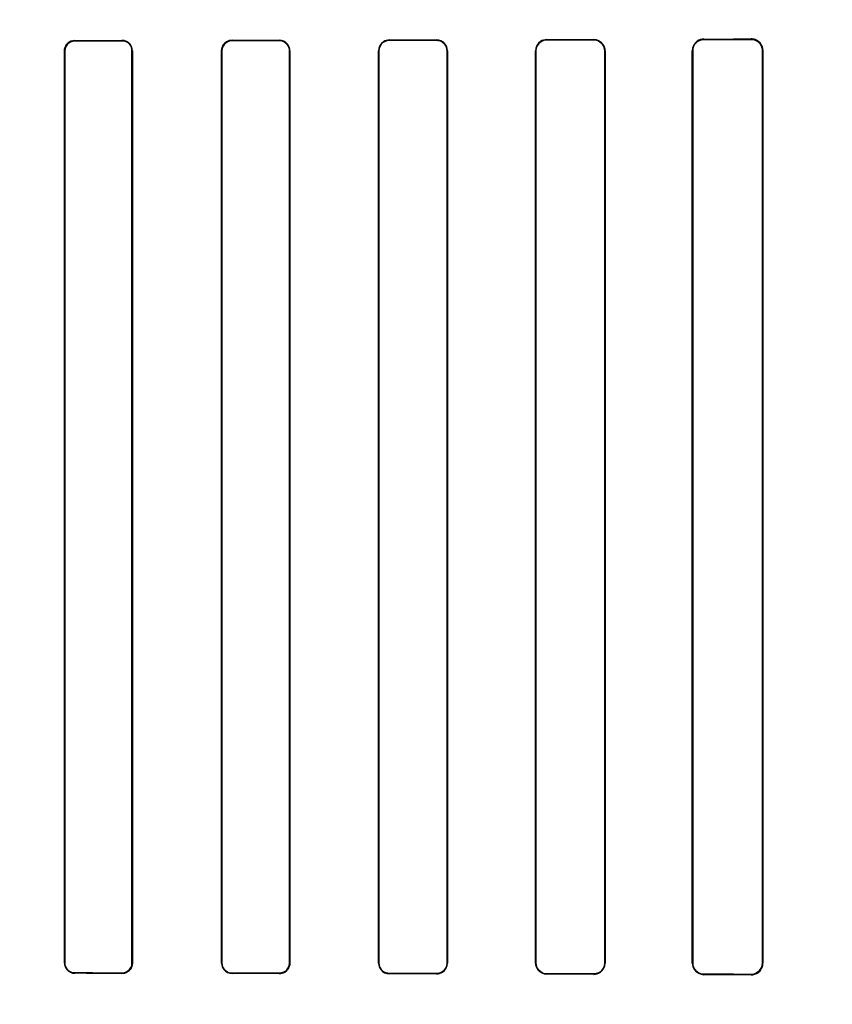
# Model space of a CAD drawing. Header units: millimetres. Extents: x 0 to 297, y 0 to 210.
# Tile 352 of 455: x 240.334 to 240.541, y 158.893 to 159.143. Entities that reach past the tile are written whole.
import ezdxf

# ---------------------------------------------------------------- set-up
doc = ezdxf.new("R2010")
doc.units = ezdxf.units.MM
doc.header["$LTSCALE"] = 16.335
doc.layers.get('0').update_dxf_attribs({"linetype": 'CONTINUOUS'})
for name, color, linetype in [('AXES_REF', 7, 'CONTINUOUS'), ('INTFCLR_1', 7, 'CONTINUOUS'), ('INTFCLR_72935', 7, 'CONTINUOUS')]:
    doc.layers.add(name, color=color, linetype=linetype)

msp = doc.modelspace()

# ---------------------------------------------------------------- linework, layer by layer
at = {"color": 7, "linetype": 'Continuous'}
for radius in [7.756662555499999, 7.756, 7.706331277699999]:
    msp.add_circle((241.4302422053, 154.539298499), radius, dxfattribs=at)
msp.add_arc((241.4302422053, 154.539298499), 7.68, 278.2771290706, 261.7228709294, dxfattribs=at)
at = {"layer": 'AXES_REF', "color": 9, "linetype": 'Continuous'}
msp.add_circle((241.4302422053, 154.539298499), 4.7428614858, dxfattribs=at)
msp.add_arc((241.4302422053, 154.539298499), 7.075609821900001, 94.4118118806, 85.5881881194, dxfattribs=at)
at = {"layer": 'INTFCLR_1', "color": 9, "linetype": 'Continuous'}
for p, q in [((240.3480185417, 159.1378196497), (240.3480185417, 159.137907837)), ((240.3600185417, 159.1379227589), (240.3600185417, 159.1378336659)), ((240.3880185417, 159.137871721), (240.3880185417, 159.1379633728)), ((240.4000185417, 159.1379834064), (240.4000185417, 159.1378904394)), ((240.4280185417, 159.1379401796), (240.4280185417, 159.1380368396)), ((240.4400185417, 159.138062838), (240.4400185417, 159.137964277)), ((240.4680185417, 159.1380276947), (240.4680185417, 159.1381316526)), ((240.4800185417, 159.1381650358), (240.4800185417, 159.1380582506)), ((240.5080185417, 159.1381386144), (240.5080185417, 159.1382536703)), ((240.5200185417, 159.1382970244), (240.5200185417, 159.1381774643)), ((240.3454009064, 159.1352871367), (240.3454888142, 159.1352871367)), ((240.3625682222, 159.1352871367), (240.3626576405, 159.1352871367)), ((240.3853465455, 159.1352871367), (240.3854377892, 159.1352871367)), ((240.4026261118, 159.1352871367), (240.4027195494, 159.1352871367)), ((240.425274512, 159.1352871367), (240.4253705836, 159.1352871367)), ((240.4427013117, 159.1352871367), (240.4428005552, 159.1352871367)), ((240.4651815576, 159.1352871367), (240.4652846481, 159.1352871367)), ((240.4827970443, 159.1352871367), (240.4829048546, 159.1352871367)), ((240.5050621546, 159.1352871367), (240.505175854, 159.1352871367)), ((240.5229187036, 159.1352871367), (240.5230399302, 159.1352871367)), ((240.3454888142, 158.9032871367), (240.3454009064, 158.9032871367)), ((240.3626576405, 158.9032871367), (240.3625682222, 158.9032871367)), ((240.3854377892, 158.9032871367), (240.3853465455, 158.9032871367)), ((240.4027195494, 158.9032871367), (240.4026261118, 158.9032871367)), ((240.4253705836, 158.9032871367), (240.425274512, 158.9032871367)), ((240.4428005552, 158.9032871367), (240.4427013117, 158.9032871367)), ((240.4652846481, 158.9032871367), (240.4651815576, 158.9032871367)), ((240.4829048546, 158.9032871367), (240.4827970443, 158.9032871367)), ((240.505175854, 158.9032871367), (240.5050621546, 158.9032871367)), ((240.5230399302, 158.9032871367), (240.5229187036, 158.9032871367)), ((240.3480185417, 158.9006664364), (240.3480185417, 158.9007546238)), ((240.3600185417, 158.9007406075), (240.3600185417, 158.9006515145)), ((240.3880185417, 158.9006109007), (240.3880185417, 158.9007025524)), ((240.4000185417, 158.900683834), (240.4000185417, 158.900590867)), ((240.4280185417, 158.9005374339), (240.4280185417, 158.9006340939)), ((240.4400185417, 158.9006099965), (240.4400185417, 158.9005114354)), ((240.4680185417, 158.9004426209), (240.4680185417, 158.9005465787)), ((240.4800185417, 158.9005160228), (240.4800185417, 158.9004092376)), ((240.5080185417, 158.9003206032), (240.5080185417, 158.900435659)), ((240.5200185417, 158.9003968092), (240.5200185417, 158.900277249))]:
    msp.add_line(p, q, dxfattribs=at)
at = {"layer": 'INTFCLR_1', "color": 6, "linetype": 'Continuous'}
for p, q in [((240.3454009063, 159.135287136), (240.3454009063, 158.9032871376)), ((240.345488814, 159.1352871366), (240.345488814, 158.9032871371)), ((240.3625682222, 158.9032871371), (240.3625682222, 159.1352871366)), ((240.3626576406, 158.9032871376), (240.3626576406, 159.135287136)), ((240.3853465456, 159.135287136), (240.3853465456, 158.9032871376)), ((240.385437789, 159.1352871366), (240.385437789, 158.9032871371)), ((240.4026261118, 158.9032871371), (240.4026261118, 159.1352871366)), ((240.4027195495, 158.9032871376), (240.4027195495, 159.135287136)), ((240.4252745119, 159.135287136), (240.4252745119, 158.9032871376)), ((240.4253705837, 159.1352871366), (240.4253705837, 158.9032871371)), ((240.4427013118, 158.9032871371), (240.4427013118, 159.1352871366)), ((240.4428005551, 158.9032871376), (240.4428005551, 159.135287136)), ((240.4651815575, 159.135287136), (240.4651815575, 158.9032871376)), ((240.4652846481, 159.1352871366), (240.4652846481, 158.9032871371)), ((240.4827970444, 158.9032871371), (240.4827970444, 159.1352871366)), ((240.4829048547, 158.9032871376), (240.4829048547, 159.135287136)), ((240.5050621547, 159.135287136), (240.5050621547, 158.9032871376)), ((240.505175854, 159.1352871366), (240.505175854, 158.9032871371)), ((240.5229187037, 158.9032871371), (240.5229187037, 159.1352871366)), ((240.5230399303, 158.9032871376), (240.5230399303, 159.135287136))]:
    msp.add_line(p, q, dxfattribs=at)
for centre, radius, start, end in [((240.3480219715, 159.1352868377), 0.0026210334, 90.074979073, 179.9934800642), ((240.508027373, 159.1352871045), 0.0028515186, 90.1774486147, 179.9993540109), ((240.5200299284, 159.1352870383), 0.0030100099, 0.0018583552, 90.21674832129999)]:
    msp.add_arc(centre, radius, start, end, dxfattribs=at)
for centre, major_axis, ratio, start_param, end_param in [((240.2140185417, 159.1392871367), (0.4172416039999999, 0), 0.0034906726, -1.2438455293, -1.2133136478), ((240.2140185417, 159.1392871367), (0.441241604, 0), 0.0034906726, -1.2622347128, -1.2335556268), ((240.2140185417, 159.1392871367), (0.4172416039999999, 0), 0.0034906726, -1.140627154, -1.1087454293), ((240.2140185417, 159.1392871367), (0.441241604, 0), 0.0034906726, -1.165444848, -1.1356558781), ((240.2140185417, 159.1392871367), (0.4172416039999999, 0), 0.0034906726, -1.0322457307, -0.9983944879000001), ((240.2140185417, 159.1392871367), (0.441241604, 0), 0.0034906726, -1.0644388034, -1.0330623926), ((240.2140185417, 159.1392871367), (0.4172416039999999, 0), 0.0034906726, -0.9162996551, -0.8795209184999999), ((240.2140185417, 159.1392871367), (0.441241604, 0), 0.0034906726, -0.9573995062, -0.9237350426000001), ((240.2140185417, 159.1392871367), (0.4172416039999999, 0), 0.0034906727, -0.7888979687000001, -0.7475038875), ((240.2140185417, 159.1392871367), (0.441241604, 0), 0.0034906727, -0.8415583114, -0.8044638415), ((240.2140185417, 158.8992871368), (0.441241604, 0), 0.0034906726, 1.2335556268, 1.2622347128), ((240.2140185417, 158.8992871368), (0.4172416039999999, 0), 0.0034906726, 1.2133136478, 1.2438455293), ((240.2140185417, 158.8992871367), (0.441241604, 0), 0.0034906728, 1.1356558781, 1.165444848), ((240.2140185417, 158.8992871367), (0.4172416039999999, 0), 0.0034906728, 1.1087454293, 1.140627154), ((240.2140185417, 158.8992871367), (0.441241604, 0), 0.0034906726, 1.0330623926, 1.0644388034), ((240.2140185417, 158.8992871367), (0.4172416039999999, 0), 0.0034906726, 0.9983944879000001, 1.0322457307), ((240.2140185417, 158.8992871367), (0.441241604, 0), 0.0034906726, 0.9237350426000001, 0.9573995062), ((240.2140185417, 158.8992871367), (0.4172416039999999, 0), 0.0034906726, 0.8795209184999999, 0.9162996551), ((240.2140185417, 158.8992871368), (0.441241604, 0), 0.0034906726, 0.8044638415, 0.8415583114), ((240.2140185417, 158.8992871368), (0.4172416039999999, 0), 0.0034906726, 0.7475038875, 0.7888979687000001)]:
    msp.add_ellipse(centre, major_axis=major_axis, ratio=ratio, start_param=start_param, end_param=end_param, dxfattribs=at)
for points, knots in [([(240.3480185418, 159.1378196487), (240.3475190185, 159.137819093), (240.3462036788, 159.1374376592), (240.345488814, 159.1360734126), (240.345488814, 159.1352871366)], [0, 0, 0, 0, 0.3884926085, 1, 1, 1, 1]), ([(240.3626576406, 159.135287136), (240.3626576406, 159.1358741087), (240.3621911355, 159.1372597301), (240.3607755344, 159.1379237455), (240.3600185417, 159.1379227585)], [0, 0, 0, 0, 0.4367466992, 1, 1, 1, 1]), ([(240.3625682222, 159.1352871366), (240.3625682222, 159.135855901), (240.3621157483, 159.137194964), (240.3607483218, 159.1378345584), (240.3600185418, 159.1378336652)], [0, 0, 0, 0, 0.4380012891, 1, 1, 1, 1]), ([(240.3880185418, 159.1379633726), (240.3875387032, 159.1379626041), (240.3861601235, 159.1376067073), (240.3853465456, 159.1361616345), (240.3853465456, 159.135287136)], [0, 0, 0, 0, 0.3542980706, 1, 1, 1, 1]), ([(240.3880185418, 159.1378717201), (240.3875014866, 159.1378709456), (240.3861579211, 159.137473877), (240.385437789, 159.136082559), (240.385437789, 159.1352871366)], [0, 0, 0, 0, 0.3939538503, 1, 1, 1, 1]), ([(240.4027195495, 159.135287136), (240.4027195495, 159.1358773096), (240.4022532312, 159.1372929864), (240.4008031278, 159.1379847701), (240.4000185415, 159.1379834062)], [0, 0, 0, 0, 0.4292917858, 1, 1, 1, 1]), ([(240.4026261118, 159.1352871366), (240.4026261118, 159.1358598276), (240.4021728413, 159.1372272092), (240.4007732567, 159.1378916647), (240.4000185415, 159.13789044)], [0, 0, 0, 0, 0.4314357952, 1, 1, 1, 1]), ([(240.4280185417, 159.138036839), (240.4275145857, 159.138035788), (240.4260961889, 159.1376589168), (240.4252745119, 159.1361753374), (240.4252745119, 159.135287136)], [0, 0, 0, 0, 0.361996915, 1, 1, 1, 1]), ([(240.4280185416, 159.1379401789), (240.4274772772, 159.1379391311), (240.4260963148, 159.1375203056), (240.4253705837, 159.1360935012), (240.4253705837, 159.1352871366)], [0, 0, 0, 0, 0.4016424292, 1, 1, 1, 1]), ([(240.4428005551, 159.135287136), (240.4428005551, 159.1358805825), (240.4423353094, 159.1373353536), (240.4408400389, 159.1380646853), (240.4400185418, 159.1380628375)], [0, 0, 0, 0, 0.4194129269, 1, 1, 1, 1]), ([(240.4427013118, 159.1352871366), (240.4427013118, 159.1358641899), (240.4422476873, 159.1372681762), (240.4408063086, 159.1379659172), (240.4400185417, 159.1379642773)], [0, 0, 0, 0, 0.4228048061, 1, 1, 1, 1]), ([(240.4680185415, 159.1381316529), (240.4674799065, 159.1381302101), (240.4660093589, 159.1377226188), (240.4651815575, 159.1361896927), (240.4651815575, 159.135287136)], [0, 0, 0, 0, 0.3737436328, 1, 1, 1, 1]), ([(240.4680185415, 159.1380276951), (240.4675060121, 159.1380264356), (240.4660904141, 159.137640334), (240.4652846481, 159.1361627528), (240.4652846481, 159.1352871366)], [0, 0, 0, 0, 0.3692194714, 1, 1, 1, 1]), ([(240.4829048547, 159.135287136), (240.4829048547, 159.1358814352), (240.4824442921, 159.1373857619), (240.480890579, 159.1381675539), (240.4800185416, 159.138165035)], [0, 0, 0, 0, 0.4052942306, 1, 1, 1, 1]), ([(240.4827970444, 159.1352871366), (240.4827970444, 159.1358684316), (240.4823441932, 159.1373186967), (240.4808495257, 159.1380604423), (240.4800185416, 159.1380582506)], [0, 0, 0, 0, 0.4115998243, 1, 1, 1, 1]), ([(240.5080185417, 159.1382536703), (240.5074247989, 159.1382516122), (240.5058854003, 159.1377927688), (240.5050621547, 159.136198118), (240.5050621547, 159.135287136)], [0, 0, 0, 0, 0.3945870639, 1, 1, 1, 1]), ([(240.5229187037, 159.1352871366), (240.5229187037, 159.1358650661), (240.5224772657, 159.1373730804), (240.5209126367, 159.1381804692), (240.5200185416, 159.138177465)], [0, 0, 0, 0, 0.392607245, 1, 1, 1, 1]), ([(240.3454009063, 158.9032871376), (240.3454009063, 158.9027008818), (240.3458670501, 158.9013246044), (240.3472702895, 158.9006673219), (240.3480185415, 158.9006664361)], [0, 0, 0, 0, 0.4393047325, 1, 1, 1, 1]), ([(240.345488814, 158.9032871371), (240.345488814, 158.9027120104), (240.3459483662, 158.9013800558), (240.3473036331, 158.9007554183), (240.3480185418, 158.9007546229)], [0, 0, 0, 0, 0.4458222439, 1, 1, 1, 1]), ([(240.3600185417, 158.9006515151), (240.3604866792, 158.9006509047), (240.3618466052, 158.9009935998), (240.3626576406, 158.9024197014), (240.3626576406, 158.9032871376)], [0, 0, 0, 0, 0.3505143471, 1, 1, 1, 1]), ([(240.3600185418, 158.9007406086), (240.3605239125, 158.90073999), (240.3618499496, 158.9011239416), (240.3625682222, 158.9024976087), (240.3625682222, 158.9032871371)], [0, 0, 0, 0, 0.3902782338, 1, 1, 1, 1]), ([(240.3853465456, 158.9032871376), (240.3853465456, 158.9026975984), (240.3858126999, 158.9012944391), (240.3872460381, 158.9006121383), (240.3880185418, 158.900610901)], [0, 0, 0, 0, 0.4328342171, 1, 1, 1, 1]), ([(240.385437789, 158.9032871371), (240.385437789, 158.9027154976), (240.3858904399, 158.9013598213), (240.3872745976, 158.9007036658), (240.3880185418, 158.9007025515)], [0, 0, 0, 0, 0.434513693, 1, 1, 1, 1]), ([(240.4000185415, 158.9005908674), (240.4005065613, 158.9005900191), (240.4019004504, 158.9009488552), (240.4027195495, 158.902407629), (240.4027195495, 158.9032871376)], [0, 0, 0, 0, 0.3568629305, 1, 1, 1, 1]), ([(240.4000185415, 158.9006838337), (240.4005437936, 158.9006829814), (240.4019018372, 158.9010837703), (240.4026261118, 158.9024876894), (240.4026261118, 158.9032871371)], [0, 0, 0, 0, 0.3965068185, 1, 1, 1, 1]), ([(240.4252745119, 158.9032871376), (240.4252745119, 158.9026939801), (240.4257400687, 158.9012554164), (240.4272132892, 158.900539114), (240.4280185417, 158.9005374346)], [0, 0, 0, 0, 0.4241651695, 1, 1, 1, 1]), ([(240.4253705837, 158.9032871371), (240.4253705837, 158.9027110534), (240.4258237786, 158.9013221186), (240.4272450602, 158.9006355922), (240.4280185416, 158.9006340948)], [0, 0, 0, 0, 0.4268657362, 1, 1, 1, 1]), ([(240.4400185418, 158.9005114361), (240.440534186, 158.9005102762), (240.4419729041, 158.9008919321), (240.4428005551, 158.902393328), (240.4428005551, 158.9032871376)], [0, 0, 0, 0, 0.3658474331, 1, 1, 1, 1]), ([(240.4400185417, 158.9006099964), (240.440511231, 158.9006089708), (240.4418975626, 158.9009727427), (240.4427013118, 158.9024209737), (240.4427013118, 158.9032871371)], [0, 0, 0, 0, 0.3625779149, 1, 1, 1, 1]), ([(240.4651815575, 158.9032871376), (240.4651815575, 158.9026904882), (240.4656453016, 158.9012065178), (240.4671700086, 158.9004448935), (240.4680185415, 158.9004426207)], [0, 0, 0, 0, 0.4128532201, 1, 1, 1, 1]), ([(240.4652846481, 158.9032871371), (240.4652846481, 158.9027062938), (240.4657377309, 158.9012750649), (240.4672064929, 158.9005485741), (240.4680185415, 158.9005465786)], [0, 0, 0, 0, 0.417004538, 1, 1, 1, 1]), ([(240.4800185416, 158.9004092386), (240.4805738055, 158.9004076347), (240.4820711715, 158.9008229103), (240.4829048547, 158.9023787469), (240.4829048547, 158.9032871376)], [0, 0, 0, 0, 0.3793690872, 1, 1, 1, 1]), ([(240.4800185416, 158.9005160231), (240.4805450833, 158.9005146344), (240.48198467, 158.9009067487), (240.4827970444, 158.9024052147), (240.4827970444, 158.9032871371)], [0, 0, 0, 0, 0.3738418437, 1, 1, 1, 1]), ([(240.5050621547, 158.9032871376), (240.5050621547, 158.9026951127), (240.5055127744, 158.9011538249), (240.5071057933, 158.9003237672), (240.5080185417, 158.9003206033)], [0, 0, 0, 0, 0.3934298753, 1, 1, 1, 1]), ([(240.505175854, 158.9032871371), (240.505175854, 158.9027047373), (240.505624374, 158.9012209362), (240.5071535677, 158.9004383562), (240.5080185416, 158.9004356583)], [0, 0, 0, 0, 0.4023826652, 1, 1, 1, 1]), ([(240.5200185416, 158.9002772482), (240.5206345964, 158.9002749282), (240.5222096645, 158.9007444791), (240.5230399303, 158.9023690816), (240.5230399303, 158.9032871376)], [0, 0, 0, 0, 0.4015729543, 1, 1, 1, 1]), ([(240.5200185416, 158.9003968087), (240.5205982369, 158.9003948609), (240.5221074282, 158.9008342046), (240.5229187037, 158.9023948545), (240.5229187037, 158.9032871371)], [0, 0, 0, 0, 0.3938220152, 1, 1, 1, 1])]:
    msp.add_open_spline(points, degree=3, knots=knots, dxfattribs=at)
at = {"layer": 'INTFCLR_72935', "color": 9, "linetype": 'Continuous'}
for p, q in [((240.3480185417, 159.137907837), (240.3480185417, 159.1378196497)), ((240.3600185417, 159.1378336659), (240.3600185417, 159.1379227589)), ((240.3880185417, 159.1379633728), (240.3880185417, 159.137871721)), ((240.4000185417, 159.1378904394), (240.4000185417, 159.1379834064)), ((240.4280185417, 159.1380368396), (240.4280185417, 159.1379401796)), ((240.4400185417, 159.137964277), (240.4400185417, 159.138062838)), ((240.4680185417, 159.1381316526), (240.4680185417, 159.1380276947)), ((240.4800185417, 159.1380582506), (240.4800185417, 159.1381650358)), ((240.5080185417, 159.1382536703), (240.5080185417, 159.1381386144)), ((240.5200185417, 159.1381774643), (240.5200185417, 159.1382970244)), ((240.3454888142, 159.1352871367), (240.3454009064, 159.1352871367)), ((240.3626576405, 159.1352871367), (240.3625682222, 159.1352871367)), ((240.3854377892, 159.1352871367), (240.3853465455, 159.1352871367)), ((240.4027195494, 159.1352871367), (240.4026261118, 159.1352871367)), ((240.4253705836, 159.1352871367), (240.425274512, 159.1352871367)), ((240.4428005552, 159.1352871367), (240.4427013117, 159.1352871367)), ((240.4652846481, 159.1352871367), (240.4651815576, 159.1352871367)), ((240.4829048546, 159.1352871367), (240.4827970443, 159.1352871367)), ((240.505175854, 159.1352871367), (240.5050621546, 159.1352871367)), ((240.5230399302, 159.1352871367), (240.5229187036, 159.1352871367)), ((240.3454009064, 158.9032871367), (240.3454888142, 158.9032871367)), ((240.3625682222, 158.9032871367), (240.3626576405, 158.9032871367)), ((240.3853465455, 158.9032871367), (240.3854377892, 158.9032871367)), ((240.4026261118, 158.9032871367), (240.4027195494, 158.9032871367)), ((240.425274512, 158.9032871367), (240.4253705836, 158.9032871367)), ((240.4427013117, 158.9032871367), (240.4428005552, 158.9032871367)), ((240.4651815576, 158.9032871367), (240.4652846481, 158.9032871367)), ((240.4827970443, 158.9032871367), (240.4829048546, 158.9032871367)), ((240.5050621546, 158.9032871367), (240.505175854, 158.9032871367)), ((240.5229187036, 158.9032871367), (240.5230399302, 158.9032871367)), ((240.3480185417, 158.9007546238), (240.3480185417, 158.9006664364)), ((240.3600185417, 158.9006515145), (240.3600185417, 158.9007406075)), ((240.3880185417, 158.9007025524), (240.3880185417, 158.9006109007)), ((240.4000185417, 158.900590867), (240.4000185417, 158.900683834)), ((240.4280185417, 158.9006340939), (240.4280185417, 158.9005374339)), ((240.4400185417, 158.9005114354), (240.4400185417, 158.9006099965)), ((240.4680185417, 158.9005465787), (240.4680185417, 158.9004426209)), ((240.4800185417, 158.9004092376), (240.4800185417, 158.9005160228)), ((240.5080185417, 158.900435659), (240.5080185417, 158.9003206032)), ((240.5200185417, 158.900277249), (240.5200185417, 158.9003968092))]:
    msp.add_line(p, q, dxfattribs=at)
at = {"layer": 'INTFCLR_72935', "color": 6, "linetype": 'Continuous'}
for p, q in [((240.3454009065, 158.9032871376), (240.3454009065, 159.135287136)), ((240.3454888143, 158.9032871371), (240.3454888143, 159.1352871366)), ((240.3625682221, 159.1352871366), (240.3625682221, 158.9032871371)), ((240.3626576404, 159.135287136), (240.3626576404, 158.9032871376)), ((240.3853465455, 158.9032871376), (240.3853465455, 159.135287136)), ((240.3854377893, 158.9032871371), (240.3854377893, 159.1352871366)), ((240.4026261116, 159.1352871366), (240.4026261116, 158.9032871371)), ((240.4027195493, 159.135287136), (240.4027195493, 158.9032871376)), ((240.4252745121, 158.9032871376), (240.4252745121, 159.135287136)), ((240.4253705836, 158.9032871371), (240.4253705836, 159.1352871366)), ((240.4427013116, 159.1352871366), (240.4427013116, 158.9032871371)), ((240.4428005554, 159.135287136), (240.4428005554, 158.9032871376)), ((240.4651815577, 158.9032871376), (240.4651815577, 159.135287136)), ((240.4652846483, 158.9032871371), (240.4652846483, 159.1352871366)), ((240.4827970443, 159.1352871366), (240.4827970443, 158.9032871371)), ((240.4829048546, 159.135287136), (240.4829048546, 158.9032871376)), ((240.5050621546, 158.9032871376), (240.5050621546, 159.135287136)), ((240.5051758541, 158.9032871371), (240.5051758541, 159.1352871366)), ((240.5229187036, 159.1352871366), (240.5229187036, 158.9032871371)), ((240.5230399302, 159.135287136), (240.5230399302, 158.9032871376))]:
    msp.add_line(p, q, dxfattribs=at)
at = {"layer": 'INTFCLR_72935', "color": 7, "linetype": 'Continuous'}
msp.add_lwpolyline([(240.5210149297, 159.1381313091), (240.5209124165, 159.1381647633), (240.5208076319, 159.1381948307), (240.5207006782, 159.1382213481), (240.5205917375, 159.1382441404), (240.5204808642, 159.1382630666), (240.5203679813, 159.1382779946), (240.5202531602, 159.1382887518), (240.5201366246, 159.1382951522), (240.5200185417, 159.1382970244)], dxfattribs=at)
at = {"layer": 'INTFCLR_72935', "color": 6, "linetype": 'Continuous'}
msp.add_arc((240.5200299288, 158.9032872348), 0.0030100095, 269.7832477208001, 359.9981509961, dxfattribs=at)
for centre, major_axis, ratio, start_param, end_param in [((240.2140185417, 159.1392871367), (0.4172416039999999, 0), 0.0034906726, -1.2438455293, -1.2133136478), ((240.2140185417, 159.1392871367), (0.441241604, 0), 0.0034906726, -1.2622347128, -1.2335556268), ((240.2140185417, 159.1392871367), (0.4172416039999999, 0), 0.0034906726, -1.140627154, -1.1087454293), ((240.2140185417, 159.1392871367), (0.441241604, 0), 0.0034906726, -1.165444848, -1.1356558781), ((240.2140185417, 159.1392871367), (0.4172416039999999, 0), 0.0034906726, -1.0322457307, -0.9983944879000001), ((240.2140185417, 159.1392871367), (0.441241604, 0), 0.0034906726, -1.0644388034, -1.0330623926), ((240.2140185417, 159.1392871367), (0.4172416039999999, 0), 0.0034906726, -0.9162996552, -0.8795209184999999), ((240.2140185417, 159.1392871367), (0.441241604, 0), 0.0034906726, -0.9573995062, -0.9237350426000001), ((240.2140185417, 159.1392871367), (0.4172416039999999, 0), 0.0034906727, -0.7888979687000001, -0.7475038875), ((240.2140185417, 159.1392871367), (0.441241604, 0), 0.0034906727, -0.8415583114, -0.8044638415), ((240.2140185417, 158.8992871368), (0.441241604, 0), 0.0034906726, 1.2335556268, 1.2622347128), ((240.2140185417, 158.8992871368), (0.4172416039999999, 0), 0.0034906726, 1.2133136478, 1.2438455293), ((240.2140185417, 158.8992871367), (0.441241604, 0), 0.0034906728, 1.1356558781, 1.165444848), ((240.2140185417, 158.8992871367), (0.4172416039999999, 0), 0.0034906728, 1.1087454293, 1.140627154), ((240.2140185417, 158.8992871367), (0.441241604, 0), 0.0034906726, 1.0330623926, 1.0644388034), ((240.2140185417, 158.8992871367), (0.4172416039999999, 0), 0.0034906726, 0.9983944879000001, 1.0322457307), ((240.2140185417, 158.8992871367), (0.441241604, 0), 0.0034906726, 0.9237350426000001, 0.9573995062), ((240.2140185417, 158.8992871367), (0.4172416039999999, 0), 0.0034906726, 0.8795209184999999, 0.9162996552), ((240.2140185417, 158.8992871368), (0.441241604, 0), 0.0034906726, 0.8044638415, 0.8415583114), ((240.2140185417, 158.8992871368), (0.4172416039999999, 0), 0.0034906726, 0.7475038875, 0.7888979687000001)]:
    msp.add_ellipse(centre, major_axis=major_axis, ratio=ratio, start_param=start_param, end_param=end_param, dxfattribs=at)
for points, knots in [([(240.3454009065, 159.135287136), (240.3454009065, 159.1358733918), (240.3458670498, 159.1372496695), (240.3472702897, 159.1379069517), (240.3480185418, 159.1379078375)], [0, 0, 0, 0, 0.4393046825, 1, 1, 1, 1]), ([(240.3454888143, 159.1352871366), (240.3454888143, 159.1358622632), (240.3459483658, 159.1371942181), (240.3473036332, 159.1378188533), (240.3480185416, 159.1378196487)], [0, 0, 0, 0, 0.4458223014, 1, 1, 1, 1]), ([(240.3626576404, 159.135287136), (240.3626576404, 159.1358828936), (240.3621819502, 159.1372705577), (240.3607671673, 159.1379237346), (240.3600185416, 159.1379227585)], [0, 0, 0, 0, 0.4431454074, 1, 1, 1, 1]), ([(240.3600185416, 159.1378336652), (240.3605337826, 159.1378342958), (240.3618622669, 159.1374406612), (240.3625682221, 159.1360675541), (240.3625682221, 159.1352871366)], [0, 0, 0, 0, 0.3976674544, 1, 1, 1, 1]), ([(240.3853465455, 159.135287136), (240.3853465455, 159.1358766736), (240.3858126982, 159.1372798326), (240.3872460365, 159.1379621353), (240.3880185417, 159.1379633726)], [0, 0, 0, 0, 0.4328331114, 1, 1, 1, 1]), ([(240.3854377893, 159.1352871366), (240.3854377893, 159.1358641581), (240.3858958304, 159.1372212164), (240.3872796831, 159.1378706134), (240.3880185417, 159.1378717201)], [0, 0, 0, 0, 0.4385058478, 1, 1, 1, 1]), ([(240.4027195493, 159.135287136), (240.4027195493, 159.1358841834), (240.4022463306, 159.137301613), (240.4007966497, 159.1379847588), (240.4000185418, 159.1379834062)], [0, 0, 0, 0, 0.4341669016, 1, 1, 1, 1]), ([(240.4000185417, 159.13789044), (240.4005547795, 159.1378913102), (240.4019154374, 159.1374794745), (240.4026261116, 159.1360763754), (240.4026261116, 159.1352871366)], [0, 0, 0, 0, 0.4045625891, 1, 1, 1, 1]), ([(240.4280185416, 159.138036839), (240.4275021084, 159.1380357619), (240.4260806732, 159.1376469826), (240.4252745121, 159.1361640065), (240.4252745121, 159.135287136)], [0, 0, 0, 0, 0.3706542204, 1, 1, 1, 1]), ([(240.4253705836, 159.1352871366), (240.4253705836, 159.1358667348), (240.4258269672, 159.137256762), (240.4272483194, 159.1379386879), (240.4280185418, 159.1379401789)], [0, 0, 0, 0, 0.4293885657, 1, 1, 1, 1]), ([(240.4400185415, 159.1379642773), (240.4405112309, 159.1379653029), (240.4418975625, 159.1376015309), (240.4427013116, 159.1361532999), (240.4427013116, 159.1352871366)], [0, 0, 0, 0, 0.362577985, 1, 1, 1, 1]), ([(240.4428005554, 159.135287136), (240.4428005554, 159.1358849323), (240.4423313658, 159.1373410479), (240.4408360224, 159.1380646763), (240.4400185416, 159.1380628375)], [0, 0, 0, 0, 0.4223875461, 1, 1, 1, 1]), ([(240.4680185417, 159.1381316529), (240.4674660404, 159.138130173), (240.4659922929, 159.1377088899), (240.4651815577, 159.1361769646), (240.4651815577, 159.135287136)], [0, 0, 0, 0, 0.3830625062, 1, 1, 1, 1]), ([(240.4652846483, 159.1352871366), (240.4652846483, 159.1358682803), (240.4657373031, 159.1373000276), (240.467206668, 159.1380257), (240.4680185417, 159.1380276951)], [0, 0, 0, 0, 0.4171825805, 1, 1, 1, 1]), ([(240.4829048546, 159.135287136), (240.4829048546, 159.1358808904), (240.4824457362, 159.1373856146), (240.4808912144, 159.1381675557), (240.4800185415, 159.138165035)], [0, 0, 0, 0, 0.4048976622, 1, 1, 1, 1]), ([(240.4800185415, 159.1380582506), (240.4805591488, 159.1380596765), (240.4820020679, 159.1376536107), (240.4827970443, 159.1361561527), (240.4827970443, 159.1352871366)], [0, 0, 0, 0, 0.383512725, 1, 1, 1, 1]), ([(240.5080185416, 159.1382536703), (240.5074152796, 159.1382515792), (240.5058734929, 159.1377835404), (240.5050621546, 159.1361893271), (240.5050621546, 159.135287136)], [0, 0, 0, 0, 0.400719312, 1, 1, 1, 1]), ([(240.5051758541, 159.1352871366), (240.5051758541, 159.1358664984), (240.5056203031, 159.1373501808), (240.5071505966, 159.1381359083), (240.5080185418, 159.1381386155)], [0, 0, 0, 0, 0.4003021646, 1, 1, 1, 1]), ([(240.5200185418, 159.138177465), (240.5206054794, 159.1381794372), (240.5221166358, 159.1377332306), (240.5229187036, 159.136172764), (240.5229187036, 159.1352871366)], [0, 0, 0, 0, 0.3985831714, 1, 1, 1, 1]), ([(240.3454009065, 158.9032871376), (240.3454009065, 158.9026935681), (240.3458747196, 158.9013156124), (240.3472772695, 158.9006673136), (240.3480185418, 158.9006664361)], [0, 0, 0, 0, 0.4446738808, 1, 1, 1, 1]), ([(240.3480185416, 158.9007546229), (240.3475123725, 158.900755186), (240.3461952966, 158.9011429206), (240.3454888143, 158.9025069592), (240.3454888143, 158.9032871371)], [0, 0, 0, 0, 0.3934935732, 1, 1, 1, 1]), ([(240.3626576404, 158.9032871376), (240.3626576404, 158.9027001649), (240.3621911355, 158.9013145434), (240.3607755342, 158.9006505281), (240.3600185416, 158.9006515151)], [0, 0, 0, 0, 0.4367467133, 1, 1, 1, 1]), ([(240.3625682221, 158.9032871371), (240.3625682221, 158.9027108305), (240.3621077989, 158.9013700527), (240.3607411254, 158.9007397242), (240.3600185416, 158.9007406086)], [0, 0, 0, 0, 0.4436912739, 1, 1, 1, 1]), ([(240.3853465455, 158.9032871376), (240.3853465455, 158.9026925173), (240.385817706, 158.9012880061), (240.3872508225, 158.9006121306), (240.3880185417, 158.900610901)], [0, 0, 0, 0, 0.4364697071, 1, 1, 1, 1]), ([(240.3880185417, 158.9007025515), (240.3874922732, 158.9007033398), (240.3861464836, 158.9011095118), (240.3854377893, 158.9025002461), (240.3854377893, 158.9032871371)], [0, 0, 0, 0, 0.4007653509, 1, 1, 1, 1]), ([(240.4027195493, 158.9032871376), (240.4027195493, 158.902696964), (240.4022532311, 158.9012812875), (240.400803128, 158.9005895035), (240.4000185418, 158.9005908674)], [0, 0, 0, 0, 0.4292917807, 1, 1, 1, 1]), ([(240.4026261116, 158.9032871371), (240.4026261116, 158.9027073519), (240.4021656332, 158.9013382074), (240.4007665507, 158.9006826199), (240.4000185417, 158.9006838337)], [0, 0, 0, 0, 0.4366525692, 1, 1, 1, 1]), ([(240.4252745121, 158.9032871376), (240.4252745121, 158.9026914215), (240.4257421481, 158.9012519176), (240.4272156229, 158.9005391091), (240.4280185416, 158.9005374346)], [0, 0, 0, 0, 0.4259263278, 1, 1, 1, 1]), ([(240.4280185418, 158.9006340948), (240.4274669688, 158.9006351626), (240.426083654, 158.9010644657), (240.4253705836, 158.9024903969), (240.4253705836, 158.9032871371)], [0, 0, 0, 0, 0.4090841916, 1, 1, 1, 1]), ([(240.4427013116, 158.9032871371), (240.4427013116, 158.9027047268), (240.4422425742, 158.9012992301), (240.4408013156, 158.900608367), (240.4400185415, 158.9006099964)], [0, 0, 0, 0, 0.4266160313, 1, 1, 1, 1]), ([(240.4400185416, 158.9005114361), (240.4405492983, 158.9005102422), (240.4419916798, 158.9009066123), (240.4428005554, 158.9024071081), (240.4428005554, 158.9032871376)], [0, 0, 0, 0, 0.3762139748, 1, 1, 1, 1]), ([(240.4651815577, 158.9032871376), (240.4651815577, 158.9026922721), (240.465642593, 158.9012081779), (240.4671682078, 158.9004448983), (240.4680185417, 158.9004426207)], [0, 0, 0, 0, 0.4116139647, 1, 1, 1, 1]), ([(240.4680185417, 158.9005465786), (240.4674923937, 158.9005478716), (240.4660735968, 158.9009472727), (240.4652846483, 158.9024239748), (240.4652846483, 158.9032871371)], [0, 0, 0, 0, 0.3787123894, 1, 1, 1, 1]), ([(240.4800185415, 158.9004092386), (240.480586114, 158.9004075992), (240.4820863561, 158.9008352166), (240.4829048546, 158.9023900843), (240.4829048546, 158.9032871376)], [0, 0, 0, 0, 0.3875214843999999, 1, 1, 1, 1]), ([(240.4827970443, 158.9032871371), (240.4827970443, 158.9027055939), (240.4823447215, 158.9012548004), (240.4808494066, 158.9005138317), (240.4800185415, 158.9005160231)], [0, 0, 0, 0, 0.4117378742, 1, 1, 1, 1]), ([(240.5050621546, 158.9032871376), (240.5050621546, 158.9026979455), (240.5055105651, 158.9011576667), (240.5071032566, 158.900323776), (240.5080185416, 158.9003206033)], [0, 0, 0, 0, 0.391624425, 1, 1, 1, 1]), ([(240.5080185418, 158.9004356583), (240.5074500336, 158.9004374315), (240.505970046, 158.9008752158), (240.5051758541, 158.9024090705), (240.5051758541, 158.9032871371)], [0, 0, 0, 0, 0.3930041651, 1, 1, 1, 1]), ([(240.5229187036, 158.9032871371), (240.5229187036, 158.9027093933), (240.5224767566, 158.9012018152), (240.5209127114, 158.9003938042), (240.5200185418, 158.9003968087)], [0, 0, 0, 0, 0.3925107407, 1, 1, 1, 1])]:
    msp.add_open_spline(points, degree=3, knots=knots, dxfattribs=at)
at = {"layer": 'INTFCLR_72935', "color": 7, "linetype": 'Continuous'}
for points, knots in [([(240.5200185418, 159.1382970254), (240.5206345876, 159.1382929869), (240.5222075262, 159.1378345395), (240.5230463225, 159.1362051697), (240.5230399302, 159.135287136)], [0, 0, 0, 0, 0.4015729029, 1, 1, 1, 1]), ([(240.5230399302, 159.1352871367), (240.5230399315, 159.1358269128), (240.5227041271, 159.1370696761), (240.5216586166, 159.1379084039), (240.5210149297, 159.1381313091)], [0, 0, 0, 0, 0.4420893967, 1, 1, 1, 1])]:
    msp.add_open_spline(points, degree=3, knots=knots, dxfattribs=at)

doc.saveas('drawing.dxf')
